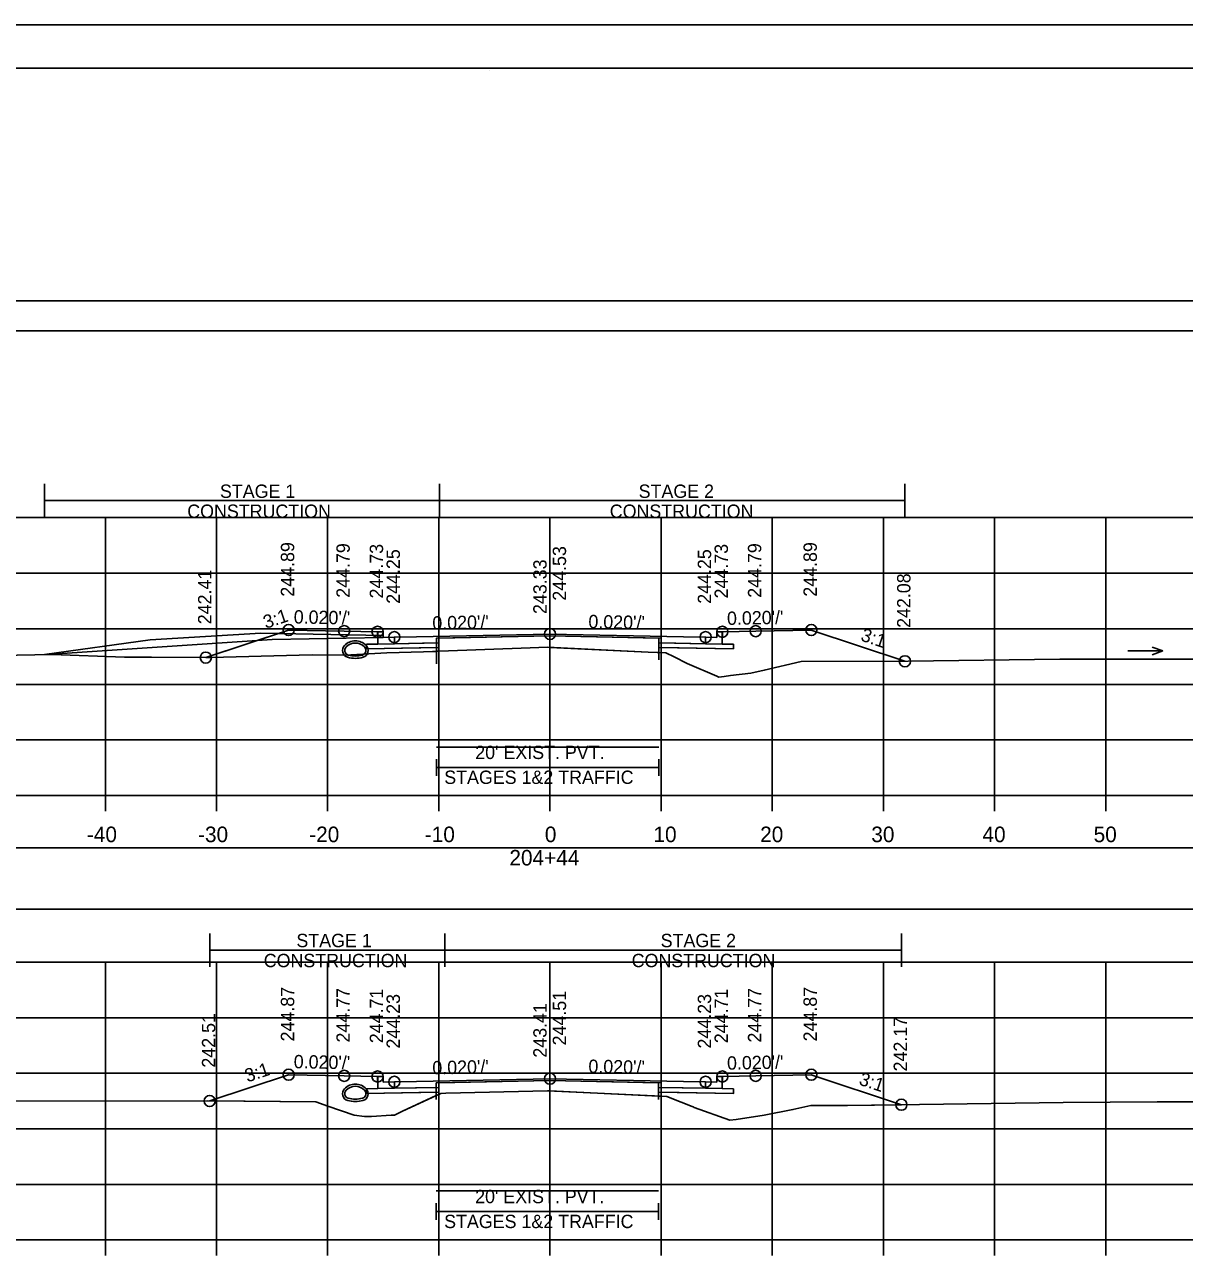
# Model space of a CAD drawing. Extents: x 1369627 to 1374022, y 380035 to 398173.
# Drawn here: x 1372051.3 to 1372155.6, y 381207.4 to 381318.8 of the extents above; entities that cross this region are included whole.
import ezdxf

# ---------------------------------------------------------------- set-up
doc = ezdxf.new("R2010")
doc.units = 0
for name, color, linetype in [('Default', 7, 'Continuous'), ('R_Alt Surface', 7, 'Continuous'), ('R_Axis', 7, 'Continuous'), ('R_Axis Annot', 7, 'Continuous'), ('R_Border', 7, 'Continuous'), ('R_Drive', 7, 'Continuous'), ('R_Exist Surface', 7, 'Continuous'), ('R_Fin Surface', 7, 'Continuous'), ('R_Grid', 7, 'Continuous'), ('R_MOT', 7, 'Continuous'), ('R_No Plot', 7, 'Continuous'), ('R_Water Annot', 7, 'Continuous'), ('R_Xsect Elev', 7, 'Continuous'), ('R_Xsect Slope', 7, 'Continuous'), ('T_Vehicle Path Lt Minor', 7, 'Continuous'), ('T_Vehicle Path Rt', 7, 'Continuous')]:
    doc.layers.add(name, color=color, linetype=linetype)

msp = doc.modelspace()

# ---------------------------------------------------------------- linework, layer by layer
at = {"layer": 'Default'}
for p, q in [((1372088.31, 381251.22), (1372088.31, 381252.72)), ((1372088.31, 381251.97), (1372108.31, 381251.97)), ((1372108.31, 381251.22), (1372108.31, 381252.72)), ((1372088.3, 381211.25), (1372088.3, 381212.75)), ((1372088.3, 381212), (1372108.3, 381212)), ((1372108.3, 381211.25), (1372108.3, 381212.75))]:
    msp.add_line(p, q, dxfattribs=at)
for points in [[(1371948.53, 381291.25), (1372248.53, 381291.25), (1372248.53, 381293.96), (1371948.53, 381293.96)], [(1372083.02, 381264.18), (1372083.52, 381264.18), (1372083.53, 381263.68), (1372084.53, 381263.7), (1372084.53, 381263.11), (1372083.03, 381263.08)], [(1372113.53, 381263.68), (1372113.54, 381264.18), (1372114.04, 381264.18), (1372114.03, 381263.08), (1372112.53, 381263.11), (1372112.53, 381263.7)], [(1371948.53, 381239.22), (1372248.53, 381239.22), (1372248.53, 381244.74), (1371948.53, 381244.74)], [(1372083.02, 381224.16), (1372083.52, 381224.16), (1372083.53, 381223.66), (1372084.53, 381223.68), (1372084.53, 381223.1), (1372083.03, 381223.07)], [(1372113.53, 381223.66), (1372113.54, 381224.16), (1372114.04, 381224.16), (1372114.03, 381223.07), (1372112.53, 381223.1), (1372112.53, 381223.68)]]:
    msp.add_lwpolyline(points, close=True, dxfattribs=at)
at = {"layer": 'R_Alt Surface'}
for points in [[(1372083.03, 381264.18), (1372083.03, 381263.08), (1372084.53, 381263.11), (1372088.31, 381263.19), (1372088.31, 381263.6), (1372098.53, 381263.81), (1372108.31, 381263.61), (1372108.31, 381263.2), (1372112.53, 381263.11), (1372114.03, 381263.08), (1372114.03, 381264.18)], [(1372083.03, 381224.16), (1372083.03, 381223.07), (1372084.53, 381223.1), (1372088.3, 381223.17), (1372088.3, 381223.59), (1372098.53, 381223.79), (1372108.3, 381223.6), (1372108.3, 381223.18), (1372112.53, 381223.1), (1372114.03, 381223.07), (1372114.03, 381224.16)]]:
    msp.add_lwpolyline(points, dxfattribs=at)
for points in [[(1372082.03, 381263.06), (1372083.03, 381263.08), (1372084.53, 381263.11), (1372088.31, 381263.19), (1372088.31, 381262.77), (1372082.03, 381262.65)], [(1372115.03, 381263.06), (1372114.03, 381263.08), (1372112.53, 381263.11), (1372108.31, 381263.2), (1372108.31, 381262.78), (1372115.03, 381262.65)], [(1372082.03, 381223.05), (1372083.03, 381223.07), (1372084.53, 381223.1), (1372088.3, 381223.17), (1372088.3, 381222.76), (1372082.03, 381222.63)], [(1372115.03, 381223.05), (1372114.03, 381223.07), (1372112.53, 381223.1), (1372108.3, 381223.18), (1372108.3, 381222.76), (1372115.03, 381222.63)]]:
    msp.add_lwpolyline(points, close=True, dxfattribs=at)
at = {"layer": 'R_Axis'}
for p, q in [((1371948.53, 381249.45), (1372248.53, 381249.45)), ((1372058.53, 381248.05), (1372058.53, 381249.45)), ((1372068.53, 381248.05), (1372068.53, 381249.45)), ((1372078.53, 381248.05), (1372078.53, 381249.45)), ((1372088.53, 381248.05), (1372088.53, 381249.45)), ((1372098.53, 381248.05), (1372098.53, 381249.45)), ((1372108.53, 381248.05), (1372108.53, 381249.45)), ((1372118.53, 381248.05), (1372118.53, 381249.45)), ((1372128.53, 381248.05), (1372128.53, 381249.45)), ((1372138.53, 381248.05), (1372138.53, 381249.45)), ((1372148.53, 381248.05), (1372148.53, 381249.45)), ((1371948.53, 381209.45), (1372248.53, 381209.45)), ((1372058.53, 381208.05), (1372058.53, 381209.45)), ((1372068.53, 381208.05), (1372068.53, 381209.45)), ((1372078.53, 381208.05), (1372078.53, 381209.45)), ((1372088.53, 381208.05), (1372088.53, 381209.45)), ((1372098.53, 381208.05), (1372098.53, 381209.45)), ((1372108.53, 381208.05), (1372108.53, 381209.45)), ((1372118.53, 381208.05), (1372118.53, 381209.45)), ((1372128.53, 381208.05), (1372128.53, 381209.45)), ((1372138.53, 381208.05), (1372138.53, 381209.45)), ((1372148.53, 381208.05), (1372148.53, 381209.45))]:
    msp.add_line(p, q, dxfattribs=at)
at = {"layer": 'R_Border'}
for p, q in [((1371940.53, 381314.91), (1372256.71, 381314.91)), ((1372093.05, 381314.65), (1372093.05, 381314.65)), ((1372093.05, 381314.65), (1372093.05, 381314.65))]:
    msp.add_line(p, q, dxfattribs=at)
at = {"layer": 'R_Drive'}
for p, q in [((1372062.55, 381263.47), (1372053.06, 381262.14)), ((1372072.53, 381264.07), (1372062.55, 381263.47)), ((1372083.53, 381263.85), (1372072.53, 381264.07)), ((1372083.53, 381263.68), (1372083.53, 381263.85))]:
    msp.add_line(p, q, dxfattribs=at)
for centre, radius, start, end in [((1372081.02, 381262.02), 1.35, 43.6485, 136.3515), ((1372081.02, 381262.02), 1.15, 43.6485, 136.3515), ((1372080.51, 381262.51), 0.646, 136.3515, 253.9529), ((1372080.51, 381262.51), 0.438, 136.3515, 253.9529), ((1372081.02, 381264.29), 2.5, 253.9529, 286.0471), ((1372081.02, 381264.29), 2.29, 253.9529, 286.0471), ((1372081.53, 381262.51), 0.438, 286.0471, 43.6485), ((1372081.53, 381262.51), 0.646, 286.0471, 43.6485), ((1372080.51, 381222.62), 0.646, 136.3515, 253.9529), ((1372081.02, 381222.13), 1.35, 43.6485, 136.3515), ((1372080.51, 381222.62), 0.438, 136.3515, 253.9529), ((1372081.02, 381222.13), 1.15, 43.6485, 136.3515), ((1372081.53, 381222.62), 0.438, 286.0471, 43.6485), ((1372081.53, 381222.62), 0.646, 286.0471, 43.6485), ((1372081.02, 381224.41), 2.5, 253.9529, 286.0471), ((1372081.02, 381224.41), 2.29, 253.9529, 286.0471)]:
    msp.add_arc(centre, radius, start, end, dxfattribs=at)
at = {"layer": 'R_Exist Surface'}
for points in [[(1372049, 381262.04), (1372053.74, 381262.15), (1372060.26, 381261.89), (1372062.69, 381261.9), (1372067.58, 381261.86), (1372068.01, 381261.86), (1372075.97, 381262.08), (1372077.18, 381262.11), (1372080.09, 381262.09), (1372083.85, 381262.29), (1372087.16, 381262.37), (1372087.95, 381262.42), (1372088.28, 381262.42), (1372088.59, 381262.43), (1372096.75, 381262.73), (1372098.31, 381262.79), (1372107.37, 381262.36), (1372108.96, 381262.29), (1372109.69, 381261.93), (1372110.88, 381261.34), (1372113.54, 381260.18), (1372113.72, 381260.11), (1372114.19, 381260.16), (1372114.76, 381260.25), (1372116.59, 381260.45), (1372117.81, 381260.72), (1372121.14, 381261.51), (1372130.76, 381261.53), (1372144.41, 381261.71), (1372157.32, 381261.71)], [(1372050.18, 381221.94), (1372067.75, 381221.96), (1372077.48, 381221.87), (1372078.56, 381221.48), (1372080.93, 381220.68), (1372081.86, 381220.55), (1372082.47, 381220.55), (1372084.25, 381220.67), (1372084.54, 381220.68), (1372085.26, 381221.03), (1372088.71, 381222.64), (1372089.17, 381222.65), (1372098.3, 381222.87), (1372108.57, 381222.38), (1372109.03, 381222.36), (1372110.34, 381221.84), (1372111.33, 381221.45), (1372111.4, 381221.42), (1372111.51, 381221.38), (1372114.72, 381220.22), (1372115.28, 381220.29), (1372117.79, 381220.68), (1372120.39, 381221.19), (1372122.01, 381221.55), (1372125.3, 381221.55), (1372144.7, 381221.83), (1372153.15, 381221.88), (1372159.88, 381221.88)]]:
    msp.add_lwpolyline(points, dxfattribs=at)
at = {"layer": 'R_Fin Surface'}
for points in [[(1372067.57, 381261.86), (1372075.02, 381264.34), (1372080.02, 381264.24), (1372083.02, 381264.18), (1372083.52, 381264.18), (1372083.53, 381263.68), (1372084.53, 381263.7), (1372086.53, 381263.74), (1372098.53, 381263.98), (1372110.53, 381263.74), (1372112.53, 381263.7), (1372113.53, 381263.68), (1372113.54, 381264.18), (1372114.04, 381264.18), (1372117.04, 381264.24), (1372122.04, 381264.34), (1372130.46, 381261.53)], [(1372067.92, 381221.96), (1372075.02, 381224.32), (1372080.02, 381224.22), (1372083.02, 381224.16), (1372083.52, 381224.16), (1372083.53, 381223.66), (1372084.53, 381223.68), (1372086.53, 381223.72), (1372098.53, 381223.96), (1372110.53, 381223.72), (1372112.53, 381223.68), (1372113.53, 381223.66), (1372113.54, 381224.16), (1372114.04, 381224.16), (1372117.04, 381224.22), (1372122.04, 381224.32), (1372130.15, 381221.62)]]:
    msp.add_lwpolyline(points, dxfattribs=at)
at = {"layer": 'R_Grid'}
for p, q in [((1371948.53, 381274.45), (1372248.53, 381274.45)), ((1372058.53, 381249.45), (1372058.53, 381274.45)), ((1372068.53, 381249.45), (1372068.53, 381274.45)), ((1372078.53, 381249.45), (1372078.53, 381274.45)), ((1372088.53, 381249.45), (1372088.53, 381274.45)), ((1372098.53, 381249.45), (1372098.53, 381274.45)), ((1372108.53, 381249.45), (1372108.53, 381274.45)), ((1372118.53, 381249.45), (1372118.53, 381274.45)), ((1372128.53, 381249.45), (1372128.53, 381274.45)), ((1372138.53, 381249.45), (1372138.53, 381274.45)), ((1372148.53, 381249.45), (1372148.53, 381274.45)), ((1371948.53, 381269.45), (1372248.53, 381269.45)), ((1371948.53, 381264.45), (1372248.53, 381264.45)), ((1371948.53, 381259.45), (1372248.53, 381259.45)), ((1371948.53, 381254.45), (1372248.53, 381254.45)), ((1371948.53, 381249.45), (1372248.53, 381249.45)), ((1371948.53, 381234.45), (1372248.53, 381234.45)), ((1372058.53, 381209.45), (1372058.53, 381234.45)), ((1372068.53, 381209.45), (1372068.53, 381234.45)), ((1372078.53, 381209.45), (1372078.53, 381234.45)), ((1372088.53, 381209.45), (1372088.53, 381234.45)), ((1372098.53, 381209.45), (1372098.53, 381234.45)), ((1372108.53, 381209.45), (1372108.53, 381234.45)), ((1372118.53, 381209.45), (1372118.53, 381234.45)), ((1372128.53, 381209.45), (1372128.53, 381234.45)), ((1372138.53, 381209.45), (1372138.53, 381234.45)), ((1372148.53, 381209.45), (1372148.53, 381234.45)), ((1371948.53, 381229.45), (1372248.53, 381229.45)), ((1371948.53, 381224.45), (1372248.53, 381224.45)), ((1371948.53, 381219.45), (1372248.53, 381219.45)), ((1371948.53, 381214.45), (1372248.53, 381214.45)), ((1371948.53, 381209.45), (1372248.53, 381209.45))]:
    msp.add_line(p, q, dxfattribs=at)
at = {"layer": 'R_MOT'}
for p, q in [((1372053.06, 381274.48), (1372053.06, 381277.48)), ((1372088.59, 381274.48), (1372088.59, 381277.48)), ((1372130.46, 381274.48), (1372130.46, 381277.48)), ((1372053.06, 381275.98), (1372130.46, 381275.98)), ((1372067.92, 381234.04), (1372067.92, 381237.04)), ((1372089.08, 381234.04), (1372089.08, 381237.04)), ((1372130.15, 381234.04), (1372130.15, 381237.04)), ((1372067.92, 381235.54), (1372130.15, 381235.54))]:
    msp.add_line(p, q, dxfattribs=at)
at = {"layer": 'R_No Plot'}
for p, q in [((1371928.13, 381318.8), (1372261.46, 381318.8)), ((1372073.53, 381263.48), (1372053.29, 381262.14)), ((1372083.53, 381263.68), (1372073.53, 381263.48))]:
    msp.add_line(p, q, dxfattribs=at)
for points in [[(1371928.12, 381318.8), (1372261.46, 381318.8), (1372261.46, 381105.47), (1371928.12, 381105.47)], [(1372174.45, 381314.91), (1372194.07, 381314.91), (1372194.07, 381305.03), (1372210.18, 381305.03), (1372233.38, 381305.03), (1372233.38, 381272.36), (1372256.59, 381272.36), (1372256.71, 381109.45), (1371940.53, 381109.45), (1371940.53, 381314.91)], [(1372088.53, 381263.19), (1372084.53, 381263.11), (1372083.03, 381263.08), (1372082.03, 381263.06), (1372082.03, 381262.65), (1372088.53, 381262.78)], [(1372098.53, 381263.98), (1372086.53, 381263.74), (1372084.53, 381263.7), (1372084.53, 381263.11), (1372088.53, 381263.19), (1372088.53, 381263.61), (1372098.53, 381263.81), (1372108.53, 381263.61), (1372108.53, 381263.19), (1372112.53, 381263.11), (1372112.53, 381263.7), (1372110.53, 381263.74)], [(1372108.53, 381263.19), (1372112.53, 381263.11), (1372114.03, 381263.08), (1372115.03, 381263.06), (1372115.03, 381262.65), (1372108.53, 381262.78)], [(1372098.53, 381223.96), (1372086.53, 381223.72), (1372084.53, 381223.68), (1372084.53, 381223.1), (1372088.53, 381223.18), (1372088.53, 381223.59), (1372098.53, 381223.79), (1372108.53, 381223.59), (1372108.53, 381223.18), (1372112.53, 381223.1), (1372112.53, 381223.68), (1372110.53, 381223.72)], [(1372088.53, 381223.18), (1372084.53, 381223.1), (1372083.03, 381223.07), (1372082.03, 381223.05), (1372082.03, 381222.63), (1372088.53, 381222.76)], [(1372108.53, 381223.18), (1372112.53, 381223.1), (1372114.03, 381223.07), (1372115.03, 381223.05), (1372115.03, 381222.63), (1372108.53, 381222.76)]]:
    msp.add_lwpolyline(points, close=True, dxfattribs=at)
for points in [[(1372083.02, 381264.18), (1372083.03, 381263.08), (1372084.53, 381263.11), (1372088.53, 381263.19), (1372088.53, 381263.61), (1372098.53, 381263.81), (1372108.53, 381263.61), (1372108.53, 381263.19), (1372112.53, 381263.11), (1372114.03, 381263.08), (1372114.04, 381264.18)], [(1372088.31, 381253.79), (1372108.31, 381253.79)], [(1372083.02, 381224.16), (1372083.03, 381223.07), (1372084.53, 381223.1), (1372088.53, 381223.18), (1372088.53, 381223.59), (1372098.53, 381223.79), (1372108.53, 381223.59), (1372108.53, 381223.18), (1372112.53, 381223.1), (1372114.03, 381223.07), (1372114.04, 381224.16)], [(1372088.3, 381213.87), (1372108.3, 381213.87)]]:
    msp.add_lwpolyline(points, dxfattribs=at)
for centre in [(1372075.02, 381264.34), (1372080.02, 381264.24), (1372083.02, 381264.18), (1372084.53, 381263.7), (1372098.53, 381263.98), (1372112.53, 381263.7), (1372114.04, 381264.18), (1372117.04, 381264.24), (1372122.04, 381264.34), (1372067.57, 381261.86), (1372130.46, 381261.53), (1372075.02, 381224.32), (1372080.02, 381224.22), (1372083.02, 381224.16), (1372084.53, 381223.68), (1372098.53, 381223.96), (1372112.53, 381223.68), (1372114.04, 381224.16), (1372117.04, 381224.22), (1372122.04, 381224.32), (1372067.92, 381221.96), (1372130.15, 381221.62)]:
    msp.add_circle(centre, 0.5, dxfattribs=at)
at = {"layer": 'R_Water Annot'}
for p, q in [((1372150.53, 381262.46), (1372153.68, 381262.46)), ((1372153.68, 381262.46), (1372152.71, 381262.81)), ((1372153.68, 381262.46), (1372152.71, 381262.11))]:
    msp.add_line(p, q, dxfattribs=at)
at = {"layer": 'R_Xsect Elev'}
for p, q in [((1372098.53, 381262.78), (1372098.53, 381272.78)), ((1372098.53, 381222.86), (1372098.53, 381232.86))]:
    msp.add_line(p, q, dxfattribs=at)
at = {"layer": 'T_Vehicle Path Lt Minor'}
for p, q in [((1372062.55, 381263.47), (1372053.06, 381262.14)), ((1372072.53, 381264.07), (1372062.55, 381263.47)), ((1372074.11, 381264.04), (1372072.53, 381264.07))]:
    msp.add_line(p, q, dxfattribs=at)
for points in [[(1372067.57, 381261.86), (1372067.58, 381261.86), (1372074.11, 381264.04)], [(1372053.06, 381262.14), (1372053.74, 381262.15), (1372060.26, 381261.89), (1372062.69, 381261.9), (1372067.57, 381261.86)]]:
    msp.add_lwpolyline(points, dxfattribs=at)
at = {"layer": 'T_Vehicle Path Rt'}
for p, q in [((1372083.03, 381263.08), (1372083.02, 381264.18)), ((1372114.04, 381264.18), (1372114.03, 381263.08)), ((1372098.53, 381263.81), (1372088.31, 381263.6)), ((1372088.31, 381261.31), (1372088.31, 381263.6)), ((1372098.53, 381262.78), (1372098.53, 381263.81)), ((1372098.53, 381263.81), (1372098.53, 381262.78)), ((1372108.31, 381262.78), (1372108.31, 381263.2)), ((1372088.31, 381262.43), (1372088.31, 381262.77)), ((1372088.31, 381262.77), (1372088.31, 381262.43)), ((1372108.31, 381262.78), (1372108.31, 381261.66)), ((1372108.31, 381262.78), (1372108.31, 381262.32)), ((1372108.31, 381262.32), (1372108.31, 381262.78)), ((1372108.31, 381262.32), (1372108.96, 381262.29)), ((1372083.03, 381223.07), (1372083.02, 381224.16)), ((1372114.04, 381224.16), (1372114.03, 381223.07)), ((1372088.3, 381223.17), (1372088.3, 381222.76)), ((1372098.53, 381222.86), (1372098.53, 381223.79)), ((1372098.53, 381223.79), (1372098.53, 381222.86)), ((1372098.53, 381222.86), (1372108.3, 381222.4)), ((1372108.3, 381222.76), (1372108.3, 381223.18)), ((1372088.3, 381222.76), (1372088.3, 381222.08)), ((1372088.3, 381222.45), (1372088.3, 381222.76)), ((1372088.3, 381222.76), (1372088.3, 381222.45)), ((1372088.3, 381222.45), (1372088.71, 381222.64)), ((1372108.3, 381222.76), (1372108.3, 381222.09)), ((1372108.3, 381222.76), (1372108.3, 381222.4)), ((1372108.3, 381222.4), (1372108.3, 381222.76)), ((1372108.3, 381222.4), (1372108.57, 381222.38))]:
    msp.add_line(p, q, dxfattribs=at)
for points in [[(1372083.02, 381264.18), (1372080.02, 381264.24), (1372075.02, 381264.34), (1372067.58, 381261.86)], [(1372130.46, 381261.53), (1372122.04, 381264.34), (1372117.04, 381264.24), (1372114.04, 381264.18)], [(1372088.31, 381262.77), (1372082.03, 381262.65), (1372082.03, 381263.06), (1372083.03, 381263.08)], [(1372088.31, 381263.6), (1372088.31, 381263.19), (1372088.31, 381262.77)], [(1372108.31, 381263.2), (1372108.31, 381263.61), (1372098.53, 381263.81)], [(1372114.03, 381263.08), (1372115.03, 381263.06), (1372115.03, 381262.65), (1372108.31, 381262.78)], [(1372067.58, 381261.86), (1372068.01, 381261.86), (1372075.97, 381262.08), (1372077.18, 381262.11), (1372080.09, 381262.09), (1372083.85, 381262.29), (1372087.16, 381262.37), (1372087.95, 381262.42), (1372088.28, 381262.42), (1372088.31, 381262.43)], [(1372067.58, 381261.86), (1372067.58, 381261.86)], [(1372088.31, 381262.43), (1372088.59, 381262.43), (1372096.75, 381262.73), (1372098.31, 381262.79), (1372098.53, 381262.78)], [(1372098.53, 381262.78), (1372107.37, 381262.36), (1372108.31, 381262.32)], [(1372108.96, 381262.29), (1372109.69, 381261.93), (1372110.88, 381261.34), (1372113.54, 381260.18), (1372113.72, 381260.11), (1372114.19, 381260.16), (1372114.76, 381260.25), (1372116.59, 381260.45), (1372117.81, 381260.72), (1372121.14, 381261.51), (1372130.46, 381261.53)], [(1372083.02, 381224.16), (1372080.02, 381224.22), (1372075.02, 381224.32), (1372067.92, 381221.96)], [(1372130.15, 381221.62), (1372122.04, 381224.32), (1372117.04, 381224.22), (1372114.04, 381224.16)], [(1372088.3, 381222.76), (1372082.03, 381222.63), (1372082.03, 381223.05), (1372083.03, 381223.07)], [(1372098.53, 381223.79), (1372088.3, 381223.59), (1372088.3, 381223.17)], [(1372088.71, 381222.64), (1372089.17, 381222.65), (1372098.3, 381222.87), (1372098.53, 381222.86)], [(1372108.3, 381223.18), (1372108.3, 381223.6), (1372098.53, 381223.79)], [(1372114.03, 381223.07), (1372115.03, 381223.05), (1372115.03, 381222.63), (1372108.3, 381222.76)], [(1372067.92, 381221.96), (1372077.48, 381221.87), (1372078.56, 381221.48), (1372080.93, 381220.68), (1372081.86, 381220.55), (1372082.47, 381220.55), (1372084.25, 381220.67), (1372084.54, 381220.68), (1372085.26, 381221.03), (1372088.3, 381222.45)], [(1372108.57, 381222.38), (1372109.03, 381222.36), (1372110.34, 381221.84), (1372111.33, 381221.45), (1372111.4, 381221.42), (1372111.51, 381221.38), (1372114.72, 381220.22), (1372115.28, 381220.29), (1372117.79, 381220.68), (1372120.39, 381221.19), (1372122.01, 381221.55), (1372125.3, 381221.55), (1372130.15, 381221.62)]]:
    msp.add_lwpolyline(points, dxfattribs=at)

# ---------------------------------------------------------------- texts
at = {"layer": 'R_Axis Annot'}
for s, height, p in [("20' EXIST. PVT.", 1.2, (1372091.81, 381252.73)), ('STAGES 1&2 TRAFFIC', 1.2, (1372089.02, 381250.49)), ('-40', 1.4, (1372056.87, 381245.25)), ('-30', 1.4, (1372066.87, 381245.25)), ('-20', 1.4, (1372076.87, 381245.25)), ('-10', 1.4, (1372087.27, 381245.25)), ('0', 1.4, (1372098.07, 381245.25)), ('10', 1.4, (1372107.84, 381245.25)), ('20', 1.4, (1372117.44, 381245.25)), ('30', 1.4, (1372127.44, 381245.25)), ('40', 1.4, (1372137.44, 381245.25)), ('50', 1.4, (1372147.44, 381245.25)), ('204+44', 1.4, (1372094.88, 381243.15)), ("20' EXIST. PVT.", 1.2, (1372091.8, 381212.76)), ('STAGES 1&2 TRAFFIC', 1.2, (1372089.01, 381210.52))]:
    msp.add_text(s, height=height, dxfattribs=at).set_placement(p)
at = {"layer": 'R_MOT'}
for s, p in [('STAGE 1', (1372068.84, 381276.23)), ('STAGE 2', (1372106.51, 381276.23)), ('CONSTRUCTION', (1372065.9, 381274.43)), ('CONSTRUCTION', (1372103.91, 381274.43)), ('STAGE 1', (1372075.72, 381235.8)), ('STAGE 2', (1372108.49, 381235.8)), ('CONSTRUCTION', (1372072.78, 381234)), ('CONSTRUCTION', (1372105.88, 381234))]:
    msp.add_text(s, height=1.2, dxfattribs=at).set_placement(p)
at = {"layer": 'R_Xsect Elev'}
for s, p in [('244.89', (1372075.52, 381267.34)), ('244.79', (1372080.52, 381267.24)), ('244.73', (1372083.52, 381267.18)), ('244.73', (1372114.54, 381267.18)), ('244.79', (1372117.54, 381267.24)), ('244.89', (1372122.54, 381267.34)), ('244.25', (1372085.03, 381266.7)), ('244.53', (1372099.98, 381266.98)), ('244.25', (1372113.03, 381266.7)), ('242.41', (1372068.07, 381264.86)), ('243.33', (1372098.23, 381265.78)), ('242.08', (1372130.96, 381264.53)), ('244.87', (1372075.52, 381227.32)), ('244.77', (1372080.52, 381227.22)), ('244.71', (1372083.52, 381227.16)), ('244.51', (1372099.98, 381226.96)), ('244.71', (1372114.54, 381227.16)), ('244.77', (1372117.54, 381227.22)), ('244.87', (1372122.54, 381227.32)), ('244.23', (1372085.03, 381226.68)), ('243.41', (1372098.23, 381225.86)), ('244.23', (1372113.03, 381226.68)), ('242.51', (1372068.42, 381224.96)), ('242.17', (1372130.65, 381224.62))]:
    msp.add_text(s, height=1.2, rotation=90, dxfattribs=at).set_placement(p)
at = {"layer": 'R_Xsect Slope'}
for s, rotation, p in [('3:1', 18.4332, (1372072.97, 381264.44)), ("0.020'/'", 358.8542, (1372075.47, 381264.93)), ("0.020'/'", 1.1458, (1372087.96, 381264.37)), ("0.020'/'", 358.8542, (1372101.98, 381264.51)), ("0.020'/'", 1.1458, (1372114.47, 381264.79)), ('3:1', 341.5668, (1372126.41, 381263.41)), ('3:1', 18.4332, (1372071.31, 381223.62)), ("0.020'/'", 358.8542, (1372075.47, 381224.91)), ("0.020'/'", 1.1458, (1372087.96, 381224.35)), ("0.020'/'", 358.8542, (1372101.98, 381224.49)), ("0.020'/'", 1.1458, (1372114.47, 381224.77)), ('3:1', 341.5668, (1372126.25, 381223.45))]:
    msp.add_text(s, height=1.2, rotation=rotation, dxfattribs=at).set_placement(p)

doc.saveas('drawing.dxf')
